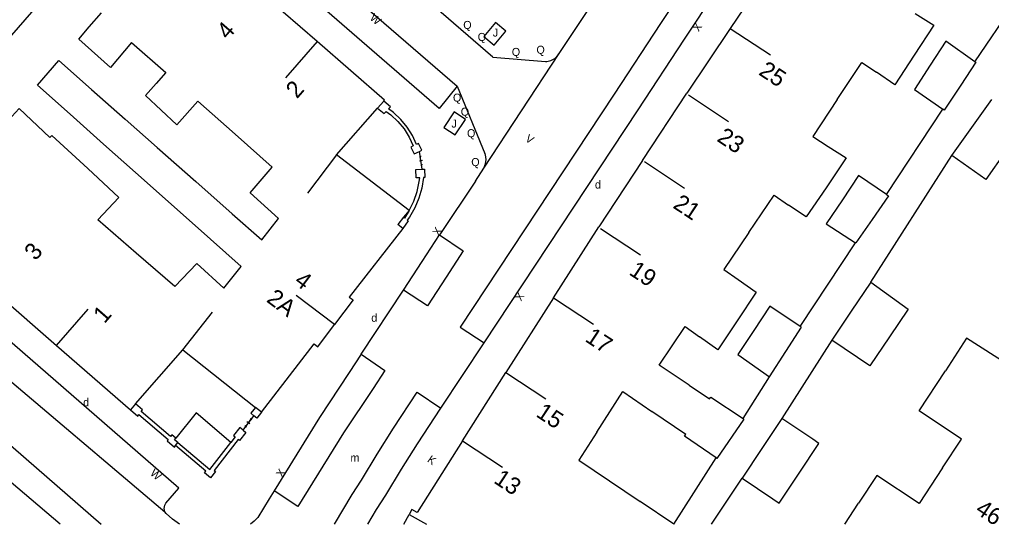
# Model space of a CAD drawing. Extents: x 134999 to 136502, y 457398 to 459002.
# Drawn here: x 135233.5 to 135294.2, y 457400 to 457431.5 of the extents above; entities that cross this region are included whole.
import ezdxf

# ---------------------------------------------------------------- set-up
doc = ezdxf.new("R2010")
doc.units = 0
for name, color, linetype in [('RI_DGTB_15', 7, 'Continuous'), ('RI_DGTB_29', 7, 'Continuous'), ('RI_DGTB_3', 7, 'Continuous'), ('RI_DGTB_30', 7, 'Continuous'), ('RI_DGTB_31', 7, 'Continuous'), ('RI_DGTB_35', 7, 'Continuous'), ('RI_DGTB_36', 7, 'Continuous'), ('RI_DGTB_4', 7, 'Continuous'), ('RI_DGTB_43', 7, 'Continuous'), ('RI_DGTB_5', 7, 'Continuous'), ('RI_DGTB_53', 7, 'Continuous'), ('RI_DGTB_54', 7, 'Continuous'), ('RI_DGTB_6', 7, 'Continuous')]:
    doc.layers.add(name, color=color, linetype=linetype)

msp = doc.modelspace()

# ---------------------------------------------------------------- linework, layer by layer
at = {"layer": 'RI_DGTB_15'}
for p, q in [((135277.869, 457430.92), (135280.374, 457429.269)), ((135252.063, 457430.11), (135250.093, 457427.849)), ((135275.261, 457426.774), (135277.766, 457425.123)), ((135253.29, 457423.031), (135251.469, 457420.648)), ((135272.515, 457422.612), (135275.02, 457420.961)), ((135269.769, 457418.45), (135272.274, 457416.799)), ((135253.16, 457412.46), (135250.762, 457414.262)), ((135266.833, 457414.125), (135269.338, 457412.474)), ((135235.797, 457411.139), (135237.769, 457413.401)), ((135243.676, 457410.878), (135245.539, 457413.23)), ((135263.852, 457409.461), (135266.357, 457407.81)), ((135261.149, 457405.193), (135263.654, 457403.542)), ((135257.81, 457400.595), (135258.891, 457400))]:
    msp.add_line(p, q, dxfattribs=at)
at = {"layer": 'RI_DGTB_3'}
for p, q in [((135252.063, 457430.11), (135247.782, 457433.83)), ((135256.28, 457426.445), (135252.063, 457430.11)), ((135257.817, 457419.573), (135257.46, 457419.139)), ((135257.46, 457419.139), (135257.102, 457418.681)), ((135231.486, 457414.897), (135235.797, 457411.139)), ((135235.797, 457411.139), (135240.408, 457407.119)), ((135240.732, 457407.492), (135243.676, 457410.878)), ((135243.676, 457410.878), (135248.22, 457407.277)), ((135240.732, 457407.492), (135240.408, 457407.119)), ((135248.604, 457406.978), (135248.22, 457407.277))]:
    msp.add_line(p, q, dxfattribs=at)
for points in [[(135257.42, 457418.438), (135254.078, 457414.161), (135254.313, 457413.996), (135253.16, 457412.46)], [(135248.604, 457406.978), (135251.881, 457411.24), (135252.11, 457411.062), (135253.16, 457412.46)]]:
    msp.add_lwpolyline(points, dxfattribs=at)
at = {"layer": 'RI_DGTB_31'}
for points in [[(135262.481, 457430.419), (135263.123, 457429.87), (135263.858, 457430.753), (135263.216, 457431.302)], [(135259.989, 457424.746), (135260.691, 457424.276), (135261.335, 457425.25), (135260.633, 457425.72)]]:
    msp.add_lwpolyline(points, close=True, dxfattribs=at)
at = {"layer": 'RI_DGTB_4'}
for p, q in [((135280.634, 457435.041), (135277.869, 457430.92)), ((135277.869, 457430.92), (135275.156, 457426.876)), ((135272.394, 457422.69), (135275.156, 457426.876)), ((135255.845, 457425.952), (135256.231, 457426.392)), ((135256.231, 457426.392), (135256.28, 457426.445)), ((135253.29, 457423.031), (135255.845, 457425.952)), ((135257.817, 457419.573), (135253.29, 457423.031)), ((135272.394, 457422.69), (135269.658, 457418.541)), ((135257.42, 457418.438), (135257.102, 457418.681)), ((135266.833, 457414.125), (135269.658, 457418.541)), ((135266.833, 457414.125), (135263.852, 457409.461)), ((135261.149, 457405.193), (135263.852, 457409.461)), ((135257.478, 457400), (135257.81, 457400.595))]:
    msp.add_line(p, q, dxfattribs=at)
msp.add_lwpolyline([(135261.149, 457405.193), (135258.318, 457400.722), (135257.984, 457400.906), (135257.81, 457400.595)], dxfattribs=at)
at = {"layer": 'RI_DGTB_5'}
for p, q in [((135237.836, 457431.017), (135238.6, 457431.899)), ((135240.48, 457430.055), (135242.614, 457428.166)), ((135242.614, 457428.166), (135242.015, 457427.491)), ((135244.625, 457426.386), (135246.947, 457424.33)), ((135237.741, 457422.181), (135235.501, 457424.249)), ((135249.269, 457422.275), (135246.947, 457424.33)), ((135240.774, 457416.897), (135238.366, 457418.979)), ((135248.62, 457417.738), (135249.667, 457419.069)), ((135243.182, 457414.815), (135240.774, 457416.897)), ((135246.251, 457414.726), (135247.316, 457416.08)), ((135275.313, 457408.657), (135273.43, 457409.923)), ((135268.418, 457403.981), (135272.237, 457401.414)), ((135285.019, 457400), (135285.875, 457401.299))]:
    msp.add_line(p, q, dxfattribs=at)
for points in [[(135289.426, 457431.847), (135290.591, 457431.121), (135289.359, 457429.256)], [(135240.48, 457430.055), (135239.161, 457428.491), (135237.181, 457430.261), (135237.836, 457431.017)], [(135289.359, 457429.256), (135288.141, 457427.411), (135287, 457428.186)], [(135284.556, 457426.488), (135286.09, 457428.803), (135287, 457428.186)], [(135244.625, 457426.386), (135243.301, 457424.911), (135241.351, 457426.741), (135242.015, 457427.491)], [(135284.556, 457426.488), (135283.023, 457424.174), (135283.99, 457423.557)], [(135235.501, 457424.249), (135235.381, 457424.111), (135233.461, 457425.921), (135232.781, 457425.189)], [(135283.99, 457423.557), (135285.111, 457422.841), (135283.85, 457420.989)], [(135238.366, 457418.979), (135239.691, 457420.381), (135237.741, 457422.181)], [(135249.667, 457419.069), (135247.891, 457420.66), (135249.269, 457422.275)], [(135283.85, 457420.989), (135282.611, 457419.171), (135281.518, 457419.906)], [(135279.032, 457418.196), (135280.605, 457420.519), (135281.518, 457419.906)], [(135279.032, 457418.196), (135277.46, 457415.873), (135278.366, 457415.251)], [(135246.251, 457414.726), (135244.561, 457416.261), (135243.182, 457414.815)], [(135278.366, 457415.251), (135279.494, 457414.476), (135278.306, 457412.689)], [(135273.43, 457409.923), (135275.056, 457412.323), (135275.95, 457411.681)], [(135278.306, 457412.689), (135277.091, 457410.861), (135275.95, 457411.681)], [(135303.112, 457407.702), (135296.719, 457411.975), (135295.329, 457409.868), (135292.632, 457411.592), (135291.308, 457409.571)], [(135291.131, 457403.507), (135292.311, 457405.295), (135289.674, 457407.075), (135291.308, 457409.571)], [(135275.313, 457408.657), (135276.574, 457407.809), (135276.657, 457407.924), (135278.675, 457406.582)], [(135269.543, 457405.731), (135271.169, 457408.261), (135272.981, 457407.022)], [(135276.989, 457404.127), (135275.023, 457405.486), (135275.091, 457405.578), (135272.981, 457407.022)], [(135278.675, 457406.582), (135278.72, 457406.552), (135277.037, 457404.096), (135276.989, 457404.127)], [(135269.543, 457405.731), (135268.418, 457403.981)], [(135291.131, 457403.507), (135289.663, 457401.281), (135287.014, 457403.029), (135285.875, 457401.299)]]:
    msp.add_lwpolyline(points, dxfattribs=at)
at = {"layer": 'RI_DGTB_53'}
for p, q in [((135262.479, 457422.199), (135267.18, 457429.351)), ((135263.049, 457429.123), (135266.332, 457428.87)), ((135260.819, 457427.327), (135262.553, 457423.125))]:
    msp.add_line(p, q, dxfattribs=at)
for points in [[(135266.332, 457428.87), (135266.406, 457428.871), (135266.675, 457428.925), (135266.917, 457429.054), (135267.112, 457429.247), (135267.18, 457429.351)], [(135261.955, 457421.403), (135262.479, 457422.199), (135262.591, 457422.467), (135262.626, 457422.755), (135262.582, 457423.042), (135262.553, 457423.125)]]:
    msp.add_lwpolyline(points, dxfattribs=at)
at = {"layer": 'RI_DGTB_54'}
for p, q in [((135248.67, 457437.799), (135260.819, 457427.327)), ((135267.18, 457429.351), (135269.95, 457433.514)), ((135293.148, 457428.848), (135296.56, 457433.889)), ((135287.624, 457420.57), (135291.153, 457425.884)), ((135258.629, 457422.142), (135258.459, 457423.251)), ((135258.659, 457422.685), (135258.454, 457422.652)), ((135258.567, 457422.934), (135258.464, 457422.917)), ((135258.598, 457422.413), (135258.515, 457422.925)), ((135286.645, 457415.088), (135291.709, 457422.993)), ((135258.649, 457422.421), (135258.547, 457422.405)), ((135282.24, 457412.331), (135285.694, 457417.557)), ((135254.829, 457410.591), (135257.463, 457414.592)), ((135259.795, 457407.223), (135262.499, 457411.309)), ((135284.217, 457411.474), (135281.084, 457406.589)), ((135278.675, 457406.582), (135280.325, 457409.185)), ((135247.452, 457405.851), (135248.117, 457406.759)), ((135247.607, 457406.088), (135247.941, 457406.541)), ((135247.865, 457406.247), (135247.683, 457406.381)), ((135247.986, 457406.508), (135247.896, 457406.574)), ((135247.652, 457406.055), (135247.562, 457406.121)), ((135243.226, 457404.896), (135243.377, 457405.082)), ((135274.341, 457400), (135276.989, 457404.127)), ((135276.701, 457400), (135278.609, 457402.858))]:
    msp.add_line(p, q, dxfattribs=at)
for points in [[(135294.373, 457460.893), (135293.564, 457461.403), (135273.514, 457431.235), (135270.623, 457426.822), (135261.003, 457412.285), (135262.499, 457411.309)], [(135262.499, 457411.309), (135272.114, 457425.84), (135275.004, 457430.252), (135295.074, 457460.451), (135294.373, 457460.893)], [(135242.565, 457400.772), (135242.525, 457400.979), (135242.564, 457401.186), (135242.622, 457401.296), (135243.427, 457402.249), (135226.437, 457416.995), (135192.796, 457446.308), (135191.945, 457445.312), (135191.751, 457445.21), (135191.533, 457445.185), (135191.321, 457445.238), (135191.247, 457445.278)], [(135191.247, 457445.278), (135218.307, 457421.727), (135231.494, 457410.116), (135242.565, 457400.772)], [(135263.049, 457429.123), (135250.598, 457439.914), (135248.577, 457442.78), (135246.504, 457444.609)], [(135236.012, 457400), (135226.525, 457408.043), (135213.688, 457419.359), (135188.357, 457441.508), (135189.176, 457442.452), (135189.227, 457442.661), (135189.215, 457442.917), (135189.126, 457443.158)], [(135189.126, 457443.158), (135216.193, 457419.601), (135229.03, 457408.285), (135238.585, 457400)], [(135260.819, 457427.327), (135259.691, 457425.931), (135247.53, 457436.476), (135248.67, 457437.799)], [(135258.459, 457423.251), (135258.606, 457423.32), (135258.404, 457423.747), (135258.274, 457423.685), (135258.018, 457424.247), (135257.691, 457424.772), (135257.299, 457425.25), (135256.849, 457425.673), (135256.53, 457425.915), (135256.652, 457426.043), (135256.231, 457426.392)], [(135255.845, 457425.952), (135256.247, 457425.618), (135256.373, 457425.75), (135256.672, 457425.527), (135257.115, 457425.117), (135257.5, 457424.651), (135257.82, 457424.139), (135258.07, 457423.589), (135257.922, 457423.519), (135258.124, 457423.092), (135258.459, 457423.251)], [(135258.629, 457422.142), (135258.776, 457422.148), (135258.798, 457421.623), (135258.705, 457421.619), (135258.603, 457420.968), (135258.424, 457420.335), (135258.168, 457419.728), (135257.842, 457419.156), (135257.7, 457418.951), (135257.747, 457418.914), (135257.42, 457418.438)], [(135257.817, 457419.573), (135258.102, 457420.143), (135258.313, 457420.744), (135258.447, 457421.367), (135258.478, 457421.609), (135258.254, 457421.6), (135258.232, 457422.125), (135258.629, 457422.142)], [(135261.955, 457421.403), (135259.77, 457418.139), (135259.706, 457418.039)], [(135257.817, 457419.573), (135257.523, 457419.09), (135257.46, 457419.139)], [(135259.706, 457418.039), (135261.194, 457417.053), (135260.135, 457415.405), (135258.958, 457413.617), (135257.463, 457414.592)], [(135257.463, 457414.592), (135258.639, 457416.378), (135259.706, 457418.039)], [(135254.829, 457410.591), (135256.307, 457409.589), (135255.564, 457408.461), (135253.715, 457405.685), (135250.867, 457401.087), (135249.38, 457402.077)], [(135254.829, 457410.591), (135254.076, 457409.447), (135252.213, 457406.65), (135249.38, 457402.077)], [(135253.157, 457400), (135254.268, 457401.853), (135254.841, 457402.749), (135255.81, 457404.356), (135256.833, 457405.982), (135258.317, 457408.225), (135259.795, 457407.223)], [(135243.248, 457405.367), (135243.001, 457405.576), (135242.921, 457405.467), (135241.086, 457407.017), (135241.17, 457407.122), (135240.732, 457407.492)], [(135240.408, 457407.119), (135240.867, 457406.733), (135240.94, 457406.827), (135242.77, 457405.28), (135242.697, 457405.186), (135243.156, 457404.799), (135243.226, 457404.896)], [(135248.22, 457407.277), (135247.936, 457406.913), (135248.117, 457406.759)], [(135248.604, 457406.978), (135248.308, 457406.597), (135248.117, 457406.759)], [(135255.239, 457400), (135255.786, 457400.914), (135256.357, 457401.807), (135257.33, 457403.42), (135258.333, 457405.014), (135259.795, 457407.223)], [(135247.452, 457405.851), (135247.617, 457405.711), (135247.224, 457405.208), (135247.145, 457405.282), (135245.638, 457403.347), (135245.72, 457403.277), (135245.416, 457402.887), (135245.045, 457403.202), (135245.118, 457403.296), (135243.226, 457404.896)], [(135247.452, 457405.851), (135247.246, 457406.026), (135246.853, 457405.523), (135246.948, 457405.443), (135246.679, 457405.098)], [(135249.38, 457402.077), (135249.072, 457401.58), (135248.36, 457400.4), (135248.141, 457400.19), (135247.905, 457400)], [(135243.483, 457400), (135243.039, 457400.297), (135242.637, 457400.649), (135242.565, 457400.772)]]:
    msp.add_lwpolyline(points, dxfattribs=at)
at = {"layer": 'RI_DGTB_6'}
for p, q in [((135283.034, 457405.294), (135281.084, 457406.589)), ((135278.609, 457402.858), (135280.528, 457401.575))]:
    msp.add_line(p, q, dxfattribs=at)
for points in [[(135232.85, 457430.344), (135234.395, 457432.105), (135233.027, 457433.245)], [(135293.148, 457428.848), (135291.329, 457430.136), (135290.35, 457428.624)], [(135236.644, 457425.574), (135234.609, 457427.384), (135235.942, 457428.918), (135237.979, 457427.121)], [(135293.148, 457428.848), (135293.201, 457428.81), (135292.263, 457427.385)], [(135290.35, 457428.624), (135289.371, 457427.112), (135291.153, 457425.884)], [(135237.979, 457427.121), (135240.08, 457425.269)], [(135292.263, 457427.385), (135291.236, 457425.827), (135291.153, 457425.884)], [(135292.954, 457424.746), (135294.198, 457426.5)], [(135238.737, 457423.712), (135236.644, 457425.574)], [(135240.08, 457425.269), (135242.085, 457423.501)], [(135291.709, 457422.993), (135292.954, 457424.746)], [(135240.734, 457421.935), (135238.737, 457423.712)], [(135242.085, 457423.501), (135244.494, 457421.376)], [(135295.062, 457423.251), (135293.829, 457421.503), (135291.709, 457422.993)], [(135243.134, 457419.8), (135240.734, 457421.935)], [(135244.494, 457421.376), (135246.774, 457419.366)], [(135287.624, 457420.57), (135285.87, 457421.75), (135284.87, 457420.238)], [(135284.87, 457420.238), (135283.87, 457418.725), (135285.694, 457417.557)], [(135287.624, 457420.57), (135287.756, 457420.481), (135286.734, 457419.005)], [(135245.405, 457417.78), (135243.134, 457419.8)], [(135246.774, 457419.366), (135248.62, 457417.738)], [(135286.734, 457419.005), (135285.72, 457417.541), (135285.694, 457417.557)], [(135247.316, 457416.08), (135245.405, 457417.78)], [(135286.645, 457415.088), (135285.431, 457413.281)], [(135286.645, 457415.088), (135288.975, 457413.408), (135287.813, 457411.681)], [(135282.24, 457412.331), (135280.351, 457413.599), (135279.345, 457412.086)], [(135285.431, 457413.281), (135284.217, 457411.474)], [(135281.342, 457410.758), (135282.323, 457412.276), (135282.24, 457412.331)], [(135279.345, 457412.086), (135278.339, 457410.572), (135280.325, 457409.185)], [(135287.813, 457411.681), (135286.597, 457409.874), (135284.217, 457411.474)], [(135280.325, 457409.185), (135281.342, 457410.758)], [(135246.679, 457405.098), (135244.508, 457406.933), (135243.248, 457405.367)], [(135281.084, 457406.589), (135279.846, 457404.723)], [(135243.377, 457405.082), (135243.165, 457405.261), (135243.248, 457405.367)], [(135243.377, 457405.082), (135245.36, 457403.405), (135246.679, 457405.098)], [(135282.166, 457403.171), (135283.411, 457405.031), (135283.034, 457405.294)], [(135279.846, 457404.723), (135278.609, 457402.858)], [(135280.528, 457401.575), (135280.921, 457401.311), (135282.166, 457403.171)], [(135274.341, 457400), (135272.237, 457401.414)]]:
    msp.add_lwpolyline(points, dxfattribs=at)

# ---------------------------------------------------------------- texts
at = {"layer": 'RI_DGTB_29'}
for p in [(135269.422, 457420.935), (135255.452, 457412.621), (135237.458, 457407.35)]:
    msp.add_text('d', height=0.5, dxfattribs=at).set_placement(p)
at = {"layer": 'RI_DGTB_30'}
for s, height, rotation, p in [('W', 0.5, 319.09586, (135255.317, 457431.516)), ('X', 0.499, 236.39532, (135275.721, 457431.331)), ('V', 0.5, 326.54367, (135265.023, 457423.934)), ('X', 0.499, 57.08553, (135259.651, 457417.941)), ('X', 0.499, 236.48367, (135264.628, 457414.515)), ('K', 0.499, 325.00787, (135258.908, 457403.915)), ('W', 0.5, 319.09549, (135241.598, 457403.109)), ('X', 0.499, 57.08553, (135249.884, 457402.865))]:
    msp.add_text(s, height=height, rotation=rotation, dxfattribs=at).set_placement(p)
at = {"layer": 'RI_DGTB_31'}
for s, p in [('Q', (135261.196, 457430.892)), ('Q', (135262.098, 457430.143)), ('J', (135263.04, 457430.414)), ('Q', (135264.229, 457429.208)), ('Q', (135265.767, 457429.343)), ('Q', (135260.553, 457426.357)), ('Q', (135261.041, 457425.479)), ('J', (135260.456, 457424.737)), ('Q', (135261.433, 457424.136)), ('Q', (135261.696, 457422.337))]:
    msp.add_text(s, height=0.5, dxfattribs=at).set_placement(p)
at = {"layer": 'RI_DGTB_35'}
for s, rotation, p in [('2', 48.9407, (135250.813, 457426.497)), ('4', 323.0886, (135250.583, 457415.024)), ('1', 48.9244, (135238.788, 457412.467))]:
    msp.add_text(s, height=1.054, rotation=rotation, dxfattribs=at).set_placement(p)
at = {"layer": 'RI_DGTB_36'}
for s, rotation, p in [('4', 48.9407, (135246.493, 457430.173)), ('25', 326.5844, (135279.588, 457428.078)), ('23', 326.5844, (135276.98, 457423.932)), ('21', 326.5844, (135274.234, 457419.769)), ('3', 48.9244, (135234.481, 457416.387)), ('19', 326.5844, (135271.488, 457415.608)), ('2A', 323.0886, (135248.85, 457413.912)), ('17', 326.5844, (135268.741, 457411.446)), ('15', 326.5844, (135265.68, 457406.753)), ('13', 326.5844, (135263.038, 457402.611)), ('46', 326.4981, (135293.109, 457400.722))]:
    msp.add_text(s, height=1.054, rotation=rotation, dxfattribs=at).set_placement(p)
at = {"layer": 'RI_DGTB_43'}
msp.add_text('m', height=0.5, dxfattribs=at).set_placement((135254.151, 457403.893))

doc.saveas('drawing.dxf')
